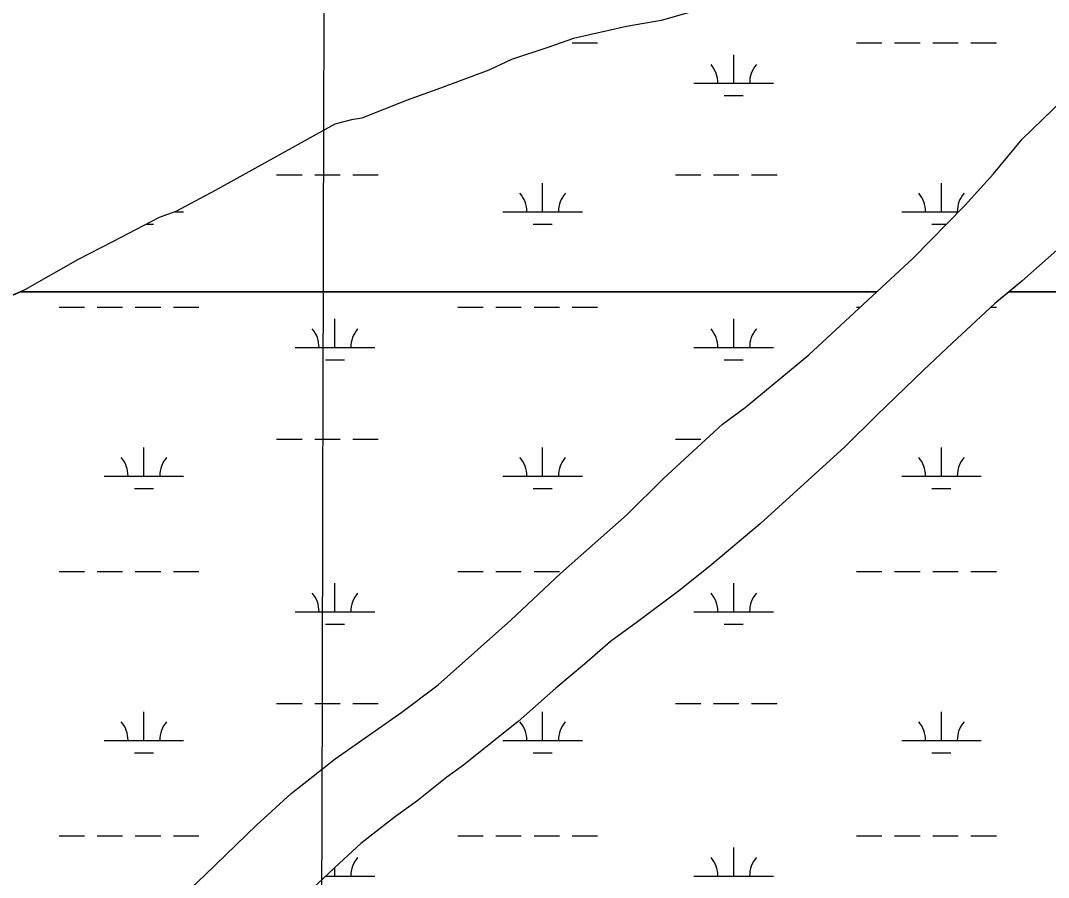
# Model space of a CAD drawing. Extents: x 3161564 to 3199464, y 849354 to 874788.
# Drawn here: x 3191556 to 3192849, y 863320 to 864399 of the extents above; entities that cross this region are included whole.
import ezdxf

# ---------------------------------------------------------------- set-up
doc = ezdxf.new("R2010")
doc.units = 0
for name, color, linetype in [('V-GRID-MAJR', 7, 'Continuous'), ('V-SITE-VEGE', 7, 'Continuous'), ('V-TOPO-SHOR', 7, 'Continuous'), ('V-WETL-SWMP', 7, 'Continuous')]:
    doc.layers.add(name, color=color, linetype=linetype)

msp = doc.modelspace()

# ---------------------------------------------------------------- linework, layer by layer
at = {"layer": 'V-GRID-MAJR'}
msp.add_spline([(3191913.7830000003, 854747.76), (3191928.768, 860808.338), (3191943.758, 866870.86), (3191958.749, 872933.425), (3191958.754, 872935.3250000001)], degree=3, dxfattribs=at)
at = {"layer": 'V-SITE-VEGE'}
for points in [[(3192421.1130000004, 864416.0439999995), (3192362.1220000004, 864399.0249999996), (3192318.3670000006, 864391.4929999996), (3192251.7700000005, 864376.3869999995), (3192219.4180000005, 864365.0309999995), (3192173.7430000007, 864349.8919999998), (3192145.1920000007, 864336.6249999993), (3192084.2910000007, 864313.9019999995), (3192042.4210000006, 864298.7549999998), (3191985.3250000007, 864276.0309999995), (3191972.0070000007, 864274.1509999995), (3191951.0740000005, 864268.4799999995), (3191800.6810000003, 864185.0439999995), (3191751.1830000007, 864158.4999999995), (3191730.249000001, 864150.9269999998), (3191671.2360000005, 864120.5939999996), (3191627.4510000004, 864097.8449999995), (3191560.8200000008, 864059.9159999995), (3191520.8490000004, 864042.8679999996)], [(3191747.8160000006, 863285.4949999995), (3191787.8200000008, 863323.4669999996), (3191852.5920000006, 863386.1259999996), (3191896.4070000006, 863425.9939999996), (3191951.6370000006, 863469.6449999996), (3192035.4230000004, 863528.4659999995), (3192081.1280000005, 863562.6239999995), (3192172.5590000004, 863644.2579999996), (3192235.4250000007, 863703.1129999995), (3192319.2350000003, 863777.1499999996), (3192364.9590000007, 863822.7199999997), (3192439.2520000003, 863891.0659999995), (3192467.8150000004, 863911.9409999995), (3192547.8100000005, 863978.3759999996), (3192679.2530000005, 864099.8819999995), (3192744.0310000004, 864166.3439999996), (3192780.2360000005, 864206.2229999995), (3192816.4460000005, 864249.9089999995), (3192881.2190000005, 864312.5649999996)], [(3192867.5770000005, 864116.6839999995), (3192816.145, 864071.1219999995), (3192781.8640000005, 864042.6509999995), (3192728.5240000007, 863993.2899999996), (3192692.3290000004, 863959.1129999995), (3192633.269, 863902.1539999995), (3192593.2640000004, 863862.2789999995), (3192486.5890000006, 863765.4559999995), (3192425.6410000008, 863714.2069999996), (3192385.6460000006, 863681.9389999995), (3192332.3240000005, 863642.0869999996), (3192298.0460000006, 863617.4189999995), (3192265.6630000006, 863588.9429999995), (3192229.4750000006, 863558.5709999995), (3192181.8550000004, 863516.8079999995), (3192151.383, 863492.1339999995), (3192113.2920000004, 863461.7659999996), (3192092.3450000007, 863446.5869999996), (3192054.2550000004, 863416.2189999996), (3192027.5960000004, 863397.2419999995), (3191983.7910000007, 863363.0819999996), (3191957.1220000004, 863338.3989999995), (3191922.8320000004, 863306.1229999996)]]:
    msp.add_lwpolyline(points, dxfattribs=at)
at = {"layer": 'V-TOPO-SHOR'}
for p, q in [((3192362.1229572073, 864399.0259690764), (3192318.3640370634, 864391.492026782)), ((3192318.3640370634, 864391.492026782), (3192251.770162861, 864376.3871176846)), ((3192251.770162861, 864376.3871176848), (3192219.4172286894, 864365.0301652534)), ((3192219.4172286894, 864365.0301652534), (3192173.744320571, 864349.891231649)), ((3192173.744320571, 864349.891231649), (3192145.1923824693, 864336.6252763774)), ((3192145.1923824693, 864336.6252763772), (3192084.2905079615, 864313.90336706)), ((3192084.2905079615, 864313.90336706), (3192042.421593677, 864298.758428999)), ((3192816.44491062, 864249.9082127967), (3192881.217732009, 864312.5650837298)), ((3192042.421593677, 864298.7584289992), (3191985.3247130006, 864276.0305152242)), ((3191951.0757774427, 864268.4795617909), (3191800.679877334, 864185.0446339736)), ((3191972.007736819, 864274.1505324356), (3191951.0757774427, 864268.4795617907)), ((3191985.3247130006, 864276.0305152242), (3191972.007736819, 864274.1505324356)), ((3192780.234020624, 864206.2232922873), (3192816.44491062, 864249.9082127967)), ((3192744.0301261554, 864166.3423685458), (3192780.234020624, 864206.2232922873)), ((3191800.679877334, 864185.0446339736), (3191751.183988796, 864158.5007145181)), ((3192679.2513092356, 864099.8825008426), (3192744.0301261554, 864166.3423685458)), ((3191751.183988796, 864158.5007145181), (3191730.2490316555, 864150.9277454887)), ((3191730.2490316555, 864150.9277454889), (3191671.237163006, 864120.594840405)), ((3191671.237163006, 864120.594840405), (3191627.4532607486, 864097.8449110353)), ((3192867.575225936, 864116.6834406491), (3192816.1453628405, 864071.1225395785)), ((3192633.624432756, 864057.7035901), (3192679.2513092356, 864099.8825008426)), ((3191627.4532607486, 864097.8449110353), (3191560.8204133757, 864059.9170213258)), ((3192816.1453628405, 864071.1225395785), (3192799.9874048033, 864057.7035699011)), ((3191560.8204133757, 864059.9170213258), (3191555.6354243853, 864057.7050292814)), ((3192547.810377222, 863978.3757401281), (3192633.624432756, 864057.7035901)), ((3192633.624432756, 864057.7035901), (3192633.624432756, 864057.7035901)), ((3192799.9874857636, 864057.7034468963), (3192781.8624760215, 864042.6504732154)), ((3192781.8624760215, 864042.6504732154), (3192728.5234414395, 863993.2885666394)), ((3192728.5234414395, 863993.2885666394), (3192692.328417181, 863959.1136321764)), ((3192467.8153342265, 863911.940856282), (3192547.810377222, 863978.3757401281)), ((3192692.328417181, 863959.1136321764), (3192633.2713762, 863902.1537428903)), ((3192439.2503222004, 863891.0668887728), (3192467.8153342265, 863911.940856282)), ((3192633.2713762, 863902.1537428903), (3192593.2633469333, 863862.2788219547)), ((3192364.9582745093, 863822.7210176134), (3192439.2503222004, 863891.0668887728)), ((3192593.2633469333, 863862.2788219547), (3192486.5892799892, 863765.4570028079)), ((3192319.2342410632, 863777.1501079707), (3192364.9582745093, 863822.7210176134)), ((3192235.4231908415, 863703.1132436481), (3192319.2342410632, 863777.1501079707)), ((3192486.5892799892, 863765.4570028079), (3192425.6402464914, 863714.2060933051)), ((3192425.6402464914, 863714.2060933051), (3192385.644226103, 863681.939148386)), ((3192172.5591492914, 863644.2573558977), (3192235.4231908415, 863703.1132436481)), ((3192385.644226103, 863681.939148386), (3192332.322202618, 863642.0872118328)), ((3192081.1270934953, 863562.6255066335), (3192172.5591492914, 863644.2573558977)), ((3192332.322202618, 863642.0872118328), (3192298.04518863, 863617.4192496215)), ((3192298.04518863, 863617.4192496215), (3192265.6631693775, 863588.943301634)), ((3192265.6631693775, 863588.943301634), (3192229.4741495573, 863558.5723551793)), ((3192035.422073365, 863528.4665610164), (3192081.1270934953, 863562.6255066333)), ((3192229.4741495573, 863558.5723551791), (3192181.855121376, 863516.8094313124)), ((3191951.6360409, 863469.6466487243), (3192035.422073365, 863528.4665610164)), ((3192181.855121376, 863516.8094313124), (3192151.3821057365, 863492.1344735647)), ((3192151.3821057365, 863492.1344735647), (3192113.2910867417, 863461.7665248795)), ((3191896.4050138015, 863425.9937219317), (3191951.6360408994, 863469.6466487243)), ((3192113.2910867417, 863461.7665248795), (3192092.3440780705, 863446.5865483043)), ((3192092.3440780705, 863446.5865483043), (3192054.253059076, 863416.2185996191)), ((3191852.591986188, 863386.1257965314), (3191896.4050138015, 863425.9937219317)), ((3192054.253059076, 863416.2185996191), (3192027.5940484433, 863397.2436283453)), ((3192027.5940484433, 863397.2436283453), (3191983.7910274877, 863363.0816849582)), ((3191787.8199410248, 863323.4689185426), (3191852.591986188, 863386.1257965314)), ((3191983.7910274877, 863363.0816849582), (3191957.1210101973, 863338.4007316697)), ((3191957.1210101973, 863338.4007316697), (3191922.8319873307, 863306.1237934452)), ((3191747.8149139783, 863285.495991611), (3191787.8199410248, 863323.4689185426))]:
    msp.add_line(p, q, dxfattribs=at)
msp.add_lwpolyline([(3191180.419033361, 864057.7054693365), (3191186.1090000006, 864049.1329999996), (3191191.8070000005, 864043.4169999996), (3191229.8240000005, 864030.0389999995), (3191258.3400000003, 864022.3839999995), (3191302.0670000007, 864010.9009999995), (3191326.7910000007, 864008.9549999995), (3191368.6330000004, 864008.8859999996), (3191399.0690000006, 864010.7369999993), (3191439.0310000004, 864023.9829999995), (3191471.3810000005, 864033.4389999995), (3191520.8490000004, 864042.8679999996), (3191555.6354243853, 864057.7050292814)], dxfattribs=at)
at = {"layer": 'V-WETL-SWMP'}
for p, q in [((3192362.1229572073, 864399.0259690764), (3192318.3640370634, 864391.492026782)), ((3192318.3640370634, 864391.492026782), (3192251.770162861, 864376.3871176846)), ((3192251.770162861, 864376.3871176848), (3192219.4172286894, 864365.0301652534)), ((3192219.4172286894, 864365.0301652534), (3192173.744320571, 864349.891231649)), ((3192249.9525113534, 864370.7933851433), (3192281.9524853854, 864370.7933851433)), ((3192607.860220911, 864370.7933851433), (3192639.8601949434, 864370.7933851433)), ((3192655.8601819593, 864370.793385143), (3192687.8601559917, 864370.7933851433)), ((3192703.8601430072, 864370.7933851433), (3192735.8601170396, 864370.7933851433)), ((3192751.8601040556, 864370.7933851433), (3192783.8600780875, 864370.7933851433)), ((3192173.744320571, 864349.891231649), (3192145.1923824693, 864336.6252763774)), ((3192453.268405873, 864320.0514066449), (3192453.2683636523, 864356.0513913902)), ((3192145.1923824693, 864336.6252763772), (3192084.2905079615, 864313.90336706)), ((3192403.268446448, 864320.0514066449), (3192503.2683652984, 864320.0514066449)), ((3192084.2905079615, 864313.90336706), (3192042.421593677, 864298.758428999)), ((3192816.44491062, 864249.9082127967), (3192881.217732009, 864312.5650837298)), ((3192042.421593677, 864298.7584289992), (3191985.3247130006, 864276.0305152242)), ((3192441.268433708, 864304.6204131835), (3192465.2684142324, 864304.6204131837)), ((3191951.0757774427, 864268.4795617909), (3191800.679877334, 864185.0446339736)), ((3191972.007736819, 864274.1505324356), (3191951.0757774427, 864268.4795617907)), ((3191985.3247130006, 864276.0305152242), (3191972.007736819, 864274.1505324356)), ((3192780.234020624, 864206.2232922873), (3192816.44491062, 864249.9082127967)), ((3191877.9530081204, 864204.6194555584), (3191909.9529821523, 864204.6194555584)), ((3191925.9529691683, 864204.6194555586), (3191957.9529432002, 864204.6194555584)), ((3191973.952930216, 864204.6194555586), (3192005.952904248, 864204.6194555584)), ((3192379.8606008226, 864204.6194555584), (3192411.8605748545, 864204.6194555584)), ((3192427.8605618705, 864204.6194555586), (3192459.8605359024, 864204.6194555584)), ((3192475.8605229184, 864204.6194555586), (3192507.8604969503, 864204.6194555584)), ((3192744.0301261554, 864166.3423685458), (3192780.234020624, 864206.2232922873)), ((3192212.796790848, 864158.1894752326), (3192212.796748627, 864194.1894599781)), ((3192714.7043835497, 864158.1894752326), (3192714.704341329, 864194.1894599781)), ((3191800.679877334, 864185.0446339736), (3191751.183988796, 864158.5007145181)), ((3192679.2513092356, 864099.8825008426), (3192744.0301261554, 864166.3423685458)), ((3191751.183988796, 864158.5007145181), (3191730.2490316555, 864150.9277454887)), ((3191750.3235889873, 864158.1894752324), (3191760.889157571, 864158.1894752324)), ((3192162.796831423, 864158.1894752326), (3192262.7967502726, 864158.1894752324)), ((3192664.704424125, 864158.1894752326), (3192736.083453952, 864158.1894752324)), ((3191730.2490316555, 864150.9277454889), (3191671.237163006, 864120.594840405)), ((3191714.355944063, 864142.7584817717), (3191722.889206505, 864142.7584817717)), ((3192200.7968186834, 864142.7584817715), (3192224.796799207, 864142.7584817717)), ((3192702.7044113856, 864142.7584817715), (3192721.0427754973, 864142.7584817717)), ((3191671.237163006, 864120.594840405), (3191627.4532607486, 864097.8449110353)), ((3192867.575225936, 864116.6834406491), (3192816.1453628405, 864071.1225395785)), ((3192633.624432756, 864057.7035901), (3192679.2513092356, 864099.8825008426)), ((3191627.4532607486, 864097.8449110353), (3191560.8204133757, 864059.9170213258)), ((3192816.1453628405, 864071.1225395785), (3192799.9874048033, 864057.7035699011)), ((3192633.624926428, 864057.7041987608), (3191555.634517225, 864057.7026026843)), ((3191560.8204133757, 864059.9170213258), (3191555.6354243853, 864057.7050292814)), ((3191555.6354243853, 864057.7050292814), (3192633.624432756, 864057.7035901)), ((3192547.810870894, 863978.3763487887), (3192633.624926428, 864057.7041987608)), ((3192799.9879794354, 864057.704055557), (3192781.8629696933, 864042.651081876)), ((3192799.9874048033, 864057.7035699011), (3193701.5793513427, 864057.6984729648)), ((3193701.5837050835, 864057.7129014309), (3192799.9879794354, 864057.704055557)), ((3191604.038046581, 864038.1192171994), (3191636.0380396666, 864038.1192171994)), ((3191652.038036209, 864038.1192171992), (3191684.038029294, 864038.1192171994)), ((3191700.0380258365, 864038.1192171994), (3191732.038018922, 864038.1192171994)), ((3191748.0380154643, 864038.1192171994), (3191780.0380085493, 864038.1192171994)), ((3192105.945938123, 864038.1192171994), (3192137.9459312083, 864038.1192171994)), ((3192153.945927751, 864038.1192171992), (3192185.9459208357, 864038.1192171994)), ((3192201.945917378, 864038.1192171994), (3192233.9459104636, 864038.1192171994)), ((3192249.945907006, 864038.1192171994), (3192281.945900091, 864038.1192171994)), ((3192607.853829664, 864038.1192171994), (3192612.438587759, 864038.1192171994)), ((3192781.8629696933, 864042.651081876), (3192728.523935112, 863993.2891753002)), ((3192776.965969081, 864038.1192171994), (3192783.853791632, 864038.1192171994)), ((3191951.353912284, 863987.3772972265), (3191951.3539543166, 864023.3772404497)), ((3192453.2618038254, 863987.3772972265), (3192453.2618458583, 864023.3772404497)), ((3191901.3539230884, 863987.3772972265), (3192001.35390148, 863987.3772972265)), ((3192403.26181463, 863987.3772972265), (3192503.261793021, 863987.3772972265)), ((3192728.523935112, 863993.2891753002), (3192692.328910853, 863959.1142408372)), ((3191939.35389686, 863971.9463215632), (3191963.353891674, 863971.9463215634)), ((3192441.2617884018, 863971.9463215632), (3192465.2617832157, 863971.9463215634)), ((3192467.815827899, 863911.9414649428), (3192547.810870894, 863978.3763487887)), ((3192692.328910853, 863959.1142408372), (3192633.2718698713, 863902.1543515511)), ((3192439.250815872, 863891.0674974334), (3192467.815827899, 863911.9414649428)), ((3192633.2718698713, 863902.1543515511), (3192593.2638406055, 863862.2794306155)), ((3192364.958768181, 863822.7216262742), (3192439.250815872, 863891.0674974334)), ((3191877.9457933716, 863871.9454792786), (3191909.945786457, 863871.9454792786)), ((3191925.945782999, 863871.9454792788), (3191957.9457760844, 863871.9454792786)), ((3191973.945772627, 863871.9454792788), (3192005.945765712, 863871.9454792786)), ((3192379.8536849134, 863871.9454792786), (3192411.8536779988, 863871.9454792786)), ((3191710.8817752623, 863825.515552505), (3191710.881817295, 863861.5154957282)), ((3192212.789666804, 863825.515552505), (3192212.7897088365, 863861.5154957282)), ((3192593.2638406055, 863862.2794306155), (3192486.589773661, 863765.4576114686)), ((3192714.6975583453, 863825.515552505), (3192714.697600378, 863861.5154957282)), ((3191660.8817860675, 863825.515552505), (3191760.8817644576, 863825.5155525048)), ((3192162.789677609, 863825.515552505), (3192262.7896559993, 863825.5155525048)), ((3192319.234734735, 863777.1507166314), (3192364.958768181, 863822.7216262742)), ((3192664.69756915, 863825.515552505), (3192764.6975475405, 863825.5155525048)), ((3191698.881759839, 863810.0845768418), (3191722.881754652, 863810.0845768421)), ((3192200.7896513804, 863810.0845768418), (3192224.7896461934, 863810.0845768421)), ((3192702.6975429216, 863810.0845768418), (3192726.697537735, 863810.0845768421)), ((3192235.423684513, 863703.1138523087), (3192319.234734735, 863777.1507166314)), ((3192486.5897736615, 863765.4576114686), (3192425.6407401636, 863714.2067019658)), ((3192425.6407401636, 863714.2067019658), (3192385.6447197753, 863681.9397570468)), ((3191604.0376581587, 863705.4447418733), (3191636.037651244, 863705.4447418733)), ((3191652.0376477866, 863705.4447418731), (3191684.0376408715, 863705.4447418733)), ((3191700.037637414, 863705.4447418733), (3191732.037630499, 863705.4447418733)), ((3191748.037627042, 863705.4447418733), (3191780.0376201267, 863705.4447418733)), ((3192105.9455497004, 863705.4447418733), (3192137.945542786, 863705.4447418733)), ((3192153.9455393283, 863705.4447418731), (3192185.945532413, 863705.4447418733)), ((3192172.5596429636, 863644.2579645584), (3192235.423684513, 863703.1138523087)), ((3192201.9455289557, 863705.4447418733), (3192233.9455220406, 863705.4447418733)), ((3192607.8534412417, 863705.4447418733), (3192639.8534343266, 863705.4447418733)), ((3192655.853430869, 863705.4447418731), (3192687.8534239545, 863705.4447418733)), ((3192703.853420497, 863705.4447418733), (3192735.853413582, 863705.4447418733)), ((3192751.8534101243, 863705.4447418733), (3192783.8534032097, 863705.4447418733)), ((3191951.3535238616, 863654.7028219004), (3191951.353565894, 863690.7027651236)), ((3192453.261415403, 863654.7028219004), (3192453.261457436, 863690.7027651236)), ((3192385.644719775, 863681.9397570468), (3192332.3226962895, 863642.0878204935)), ((3191901.3535346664, 863654.7028219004), (3192001.3535130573, 863654.7028219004)), ((3192403.2614262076, 863654.7028219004), (3192503.2614045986, 863654.7028219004)), ((3191939.3535084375, 863639.2718462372), (3191963.353503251, 863639.2718462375)), ((3192081.1275871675, 863562.6261152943), (3192172.5596429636, 863644.2579645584)), ((3192332.3226962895, 863642.0878204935), (3192298.045682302, 863617.4198582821)), ((3192441.2613999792, 863639.2718462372), (3192465.2613947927, 863639.2718462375)), ((3192298.045682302, 863617.4198582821), (3192265.663663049, 863588.9439102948)), ((3192265.663663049, 863588.9439102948), (3192229.474643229, 863558.57296384)), ((3192035.422567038, 863528.467169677), (3192081.127587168, 863562.6261152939)), ((3192229.474643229, 863558.5729638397), (3192181.855615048, 863516.810039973)), ((3191877.945404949, 863539.2710039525), (3191909.945398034, 863539.2710039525)), ((3191925.9453945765, 863539.2710039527), (3191957.945387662, 863539.2710039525)), ((3191973.945384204, 863539.2710039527), (3192005.9453772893, 863539.2710039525)), ((3192379.853296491, 863539.2710039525), (3192411.853289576, 863539.2710039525)), ((3192427.8532861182, 863539.2710039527), (3192459.8532792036, 863539.2710039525)), ((3192475.8532757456, 863539.2710039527), (3192507.853268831, 863539.2710039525)), ((3191710.88138684, 863492.841077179), (3191710.8814288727, 863528.8410204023)), ((3191951.6365345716, 863469.6472573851), (3192035.422567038, 863528.467169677)), ((3192212.7892783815, 863492.841077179), (3192212.789320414, 863528.8410204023)), ((3192714.6971699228, 863492.841077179), (3192714.6972119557, 863528.8410204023)), ((3192181.855615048, 863516.810039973), (3192151.3825994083, 863492.1350822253)), ((3191660.881397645, 863492.841077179), (3191760.8813760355, 863492.8410771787)), ((3192151.3825994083, 863492.1350822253), (3192113.291580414, 863461.7671335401)), ((3192162.7892891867, 863492.841077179), (3192262.7892675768, 863492.8410771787)), ((3192664.6971807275, 863492.841077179), (3192764.697159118, 863492.8410771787)), ((3191698.881371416, 863477.4101015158), (3191722.8813662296, 863477.410101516)), ((3191896.4055074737, 863425.9943305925), (3191951.6365345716, 863469.6472573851)), ((3192200.789262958, 863477.4101015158), (3192224.789257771, 863477.410101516)), ((3192702.697154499, 863477.4101015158), (3192726.6971493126, 863477.410101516)), ((3192113.291580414, 863461.7671335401), (3192092.344571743, 863446.587156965)), ((3192092.344571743, 863446.587156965), (3192054.2535527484, 863416.2192082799)), ((3191852.59247986, 863386.1264051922), (3191896.4055074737, 863425.9943305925)), ((3192054.2535527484, 863416.2192082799), (3192027.5945421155, 863397.244237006)), ((3192027.5945421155, 863397.244237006), (3191983.7915211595, 863363.0822936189)), ((3191787.8204346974, 863323.4695272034), (3191852.59247986, 863386.1264051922)), ((3191604.037269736, 863372.7702665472), (3191636.037262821, 863372.7702665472)), ((3191652.037259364, 863372.770266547), (3191684.037252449, 863372.7702665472)), ((3191700.0372489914, 863372.7702665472), (3191732.0372420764, 863372.7702665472)), ((3191748.037238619, 863372.7702665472), (3191780.0372317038, 863372.7702665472)), ((3191983.7915211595, 863363.0822936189), (3191957.121503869, 863338.4013403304)), ((3192105.945161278, 863372.7702665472), (3192137.945154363, 863372.7702665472)), ((3192153.9451509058, 863372.770266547), (3192185.9451439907, 863372.7702665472)), ((3192201.945140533, 863372.7702665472), (3192233.945133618, 863372.7702665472)), ((3192249.9451301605, 863372.7702665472), (3192281.9451232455, 863372.7702665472)), ((3192607.853052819, 863372.7702665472), (3192639.853045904, 863372.7702665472)), ((3192655.8530424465, 863372.770266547), (3192687.853035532, 863372.7702665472)), ((3192703.853032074, 863372.7702665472), (3192735.8530251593, 863372.7702665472)), ((3192751.853021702, 863372.7702665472), (3192783.8530147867, 863372.7702665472)), ((3192453.2610269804, 863322.0283465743), (3192453.2610690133, 863358.0282897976)), ((3191957.121503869, 863338.4013403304), (3191922.8324810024, 863306.1244021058)), ((3191951.353135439, 863322.0283465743), (3191951.353148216, 863332.9714725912)), ((3191747.81540765, 863285.4966002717), (3191787.8204346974, 863323.4695272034)), ((3191939.727847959, 863322.0283465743), (3192001.353124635, 863322.0283465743)), ((3192403.261037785, 863322.0283465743), (3192503.261016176, 863322.0283465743))]:
    msp.add_line(p, q, dxfattribs=at)
for centre, radius, start, end in [((3192398.0255140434, 864320.5262096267), 35.24628790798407, 359.2281796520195, 40.77183798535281), ((3192508.511296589, 864320.5262096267), 35.246287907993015, 139.22817724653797, 180.7718355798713), ((3192157.553899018, 864158.6642782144), 35.24628790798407, 359.2281796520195, 40.77183798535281), ((3192268.0396815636, 864158.6642782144), 35.246287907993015, 139.22817724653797, 180.7718355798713), ((3192659.46149172, 864158.6642782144), 35.24628790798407, 359.2281796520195, 40.77183798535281), ((3192769.9472742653, 864158.6642782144), 35.246287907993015, 139.22817724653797, 180.7718355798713), ((3191896.1109886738, 863987.8520996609), 35.24628790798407, 359.2281809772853, 40.771839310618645), ((3192006.5968370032, 863987.8520996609), 35.24628790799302, 139.2281758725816, 180.77183420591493), ((3192398.018880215, 863987.8520996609), 35.24628790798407, 359.2281809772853, 40.771839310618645), ((3192508.504728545, 863987.8520996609), 35.24628790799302, 139.2281758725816, 180.77183420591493), ((3191655.638851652, 863825.9903549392), 35.24628790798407, 359.2281809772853, 40.771839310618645), ((3191766.124699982, 863825.9903549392), 35.24628790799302, 139.2281758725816, 180.77183420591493), ((3192157.546743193, 863825.9903549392), 35.24628790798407, 359.2281809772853, 40.771839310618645), ((3192268.032591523, 863825.9903549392), 35.24628790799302, 139.2281758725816, 180.77183420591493), ((3192659.4546347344, 863825.9903549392), 35.24628790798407, 359.2281809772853, 40.771839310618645), ((3192769.9404830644, 863825.9903549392), 35.24628790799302, 139.2281758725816, 180.77183420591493), ((3191896.1106002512, 863655.1776243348), 35.24628790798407, 359.2281809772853, 40.771839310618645), ((3192006.5964485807, 863655.1776243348), 35.24628790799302, 139.2281758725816, 180.77183420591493), ((3192398.018491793, 863655.1776243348), 35.24628790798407, 359.2281809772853, 40.771839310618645), ((3192508.5043401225, 863655.1776243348), 35.24628790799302, 139.2281758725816, 180.77183420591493), ((3191655.6384632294, 863493.3158796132), 35.24628790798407, 359.2281809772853, 40.771839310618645), ((3191766.124311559, 863493.3158796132), 35.24628790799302, 139.2281758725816, 180.77183420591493), ((3192157.5463547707, 863493.3158796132), 35.24628790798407, 359.2281809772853, 40.771839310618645), ((3192268.0322031, 863493.3158796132), 35.24628790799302, 139.2281758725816, 180.77183420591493), ((3192659.454246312, 863493.3158796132), 35.24628790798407, 359.2281809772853, 40.771839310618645), ((3192769.940094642, 863493.3158796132), 35.24628790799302, 139.2281758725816, 180.77183420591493), ((3192006.5960601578, 863322.5031490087), 35.24628790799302, 139.2281758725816, 180.77183420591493), ((3192398.01810337, 863322.5031490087), 35.24628790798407, 359.2281809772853, 40.771839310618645), ((3192508.5039516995, 863322.5031490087), 35.24628790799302, 139.2281758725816, 180.77183420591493)]:
    msp.add_arc(centre, radius, start, end, dxfattribs=at)

doc.saveas('drawing.dxf')
